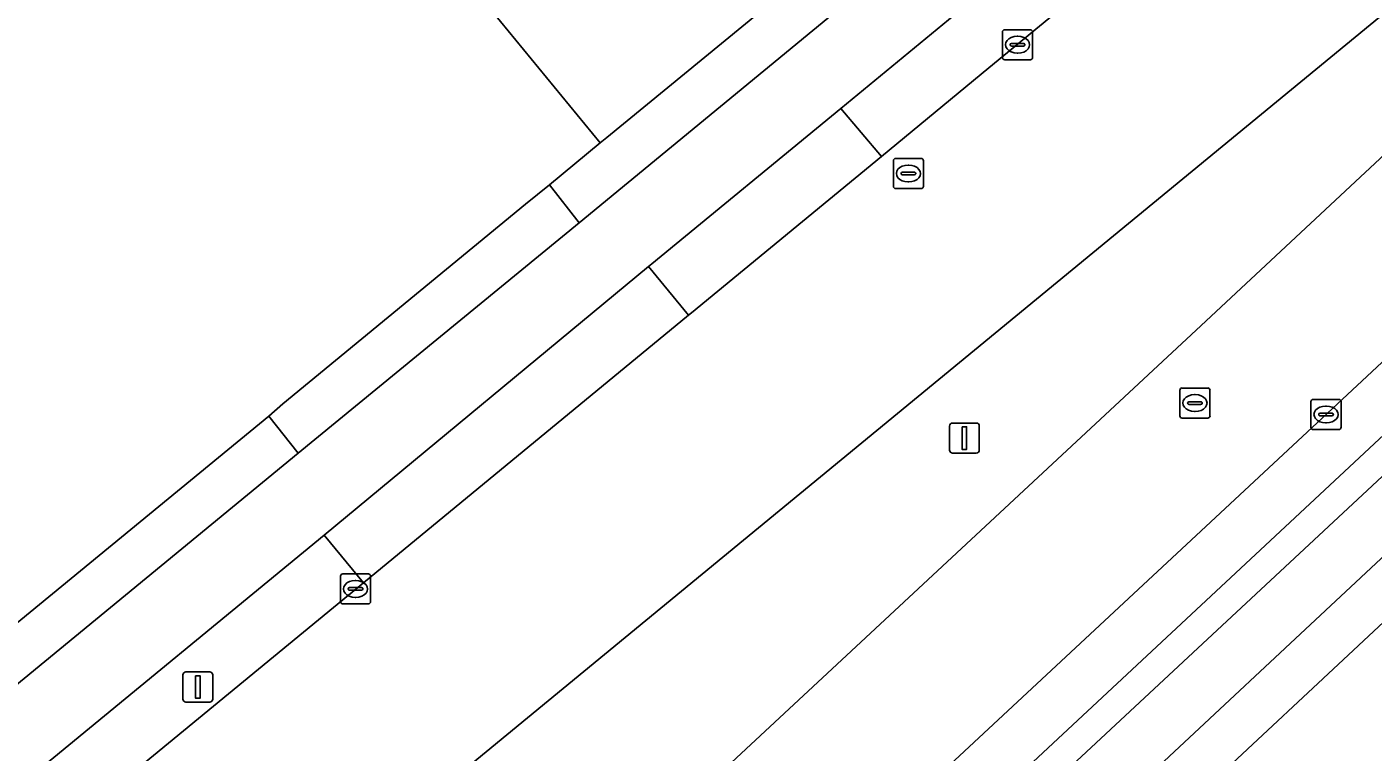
# Model space of a CAD drawing. Extents: x 156141 to 158132, y 385651 to 388333.
# Drawn here: x 157207.56 to 157252.28, y 386454.36 to 386478.47 of the extents above; entities that cross this region are included whole.
import ezdxf

# ---------------------------------------------------------------- set-up
doc = ezdxf.new("R2010")
doc.units = 0
for name, color, linetype in [('IMGEO_Berm_groen', 7, 'Continuous'), ('IMGEO_Berm_open', 7, 'Continuous'), ('IMGEO_Erf', 7, 'Continuous'), ('IMGEO_Fietspad_gesloten', 7, 'Continuous'), ('IMGEO_Kolk', 7, 'Continuous'), ('IMGEO_Lichtmast', 7, 'Continuous'), ('IMGEO_Parkeervlak_open', 7, 'Continuous'), ('IMGEO_Rijbaan_lokaal_gesloten', 7, 'Continuous'), ('IMGEO_Rijbaan_lokaal_open', 7, 'Continuous'), ('IMGEO_Rioolput', 7, 'Continuous'), ('IMGEO_Verkeersbordpaal', 7, 'Continuous'), ('IMGEO_Voetpad_open', 7, 'Continuous')]:
    doc.layers.add(name, color=color, linetype=linetype)

msp = doc.modelspace()

# ---------------------------------------------------------------- linework, layer by layer
at = {"layer": 'IMGEO_Berm_groen'}
for points in [[(157297.766, 386525.075), (157296.442, 386526.682), (157264.038, 386500), (157238.172, 386478.701), (157234.595, 386475.759), (157235.943, 386474.164), (157239.52, 386477.108), (157267.318, 386500)], [(157218.742, 386459.988), (157217.434, 386461.573), (157198.088, 386445.659), (157199.479, 386444.152)]]:
    msp.add_lwpolyline(points, close=True, dxfattribs=at)
for points in [[(157300.316, 386520.754), (157297.333, 386518.166), (157296.237, 386517.167), (157295.124, 386516.068), (157282.268, 386503.453), (157281.172, 386502.46), (157280.036, 386501.455), (157278.267, 386500), (157243.651, 386471.523), (157206.577, 386441.019), (157204.194, 386439.055), (157208.222, 386434.667), (157210.644, 386436.639), (157221.285, 386445.357)], [(157246.399, 386468.391), (157280.252, 386500), (157301.321, 386519.672)], [(157229.539, 386452.684), (157246.399, 386468.391)]]:
    msp.add_lwpolyline(points, dxfattribs=at)
at = {"layer": 'IMGEO_Berm_open'}
msp.add_lwpolyline([(157291.645, 386500), (157306.779, 386514.131), (157312.866, 386519.814), (157312.211, 386520.524), (157306.163, 386514.878), (157290.225, 386500), (157251.164, 386463.536), (157233.598, 386447.152), (157233.43, 386447.026), (157234.331, 386446.076), (157239.857, 386451.669), (157251.933, 386462.92)], close=True, dxfattribs=at)
at = {"layer": 'IMGEO_Erf'}
for points in [[(157227.04, 386499.657), (157223.804, 386503.613), (157223.415, 386503.292), (157220.027, 386500.497), (157216.845, 386504.354), (157216.725, 386504.499), (157208.034, 386497.245), (157213.099, 386491.073), (157226.605, 386474.613), (157226.82, 386474.791), (157233.891, 386480.604), (157236.032, 386482.364), (157257.451, 386500), (157293.78, 386529.914), (157370.157, 386592.804)], [(157321.28, 386522.788), (157320.885, 386522.419), (157315.585, 386517.47), (157309.052, 386511.37), (157296.875, 386500), (157254.307, 386460.253), (157244.415, 386451.012)], [(157143.102, 386405.97), (157215.589, 386465.536), (157216.06, 386465.946), (157224.126, 386472.581), (157224.923, 386473.224), (157226.605, 386474.613), (157213.099, 386491.073)]]:
    msp.add_lwpolyline(points, dxfattribs=at)
at = {"layer": 'IMGEO_Fietspad_gesloten'}
for points in [[(157264.038, 386500), (157296.442, 386526.682), (157381.274, 386596.535), (157379.639, 386598.545), (157294.792, 386528.687), (157259.949, 386500), (157236.74, 386480.891), (157225.904, 386471.963), (157216.572, 386464.306), (157144.792, 386405.245)], [(157319.149, 386525.681), (157318.786, 386525.342), (157312.866, 386519.814), (157306.779, 386514.131), (157291.645, 386500), (157251.933, 386462.92), (157239.857, 386451.669), (157234.331, 386446.076), (157226.974, 386437.945), (157221.6, 386431.989), (157216.385, 386426.46), (157218.105, 386424.875), (157235.961, 386444.744)], [(157242.992, 386451.871), (157253.209, 386461.424), (157294.518, 386500), (157308.027, 386512.615), (157314.484, 386518.644), (157319.804, 386523.613), (157320.476, 386524.24)], [(157145.071, 386402.056), (157149.786, 386405.826), (157155.467, 386410.521), (157193.703, 386442.312), (157194.517, 386442.962), (157197.093, 386445.093), (157197.92, 386445.771), (157198.088, 386445.659), (157217.434, 386461.573), (157228.213, 386470.509), (157228.313, 386470.591), (157234.595, 386475.759), (157238.172, 386478.701), (157264.038, 386500)]]:
    msp.add_lwpolyline(points, dxfattribs=at)
at = {"layer": 'IMGEO_Kolk'}
for p, q in [((157239.967, 386477.453), (157239.967, 386478.305)), ((157240.042, 386478.379), (157240.894, 386478.379)), ((157240.455, 386478.159), (157240.48, 386478.159)), ((157240.968, 386478.305), (157240.968, 386477.453)), ((157240.226, 386477.873), (157240.226, 386477.885)), ((157240.664, 386477.836), (157240.266, 386477.836)), ((157240.269, 386477.922), (157240.667, 386477.922)), ((157240.478, 386477.599), (157240.453, 386477.599)), ((157240.71, 386477.885), (157240.71, 386477.873)), ((157240.894, 386477.379), (157240.042, 386477.379)), ((157250.217, 386465.161), (157250.217, 386466.013)), ((157250.292, 386466.087), (157251.144, 386466.087)), ((157251.218, 386466.013), (157251.218, 386465.161)), ((157250.476, 386465.581), (157250.476, 386465.593)), ((157250.914, 386465.544), (157250.516, 386465.544)), ((157250.519, 386465.63), (157250.917, 386465.63)), ((157250.705, 386465.867), (157250.73, 386465.867)), ((157250.96, 386465.593), (157250.96, 386465.581)), ((157251.144, 386465.087), (157250.292, 386465.087)), ((157250.728, 386465.307), (157250.703, 386465.307)), ((157217.974, 386459.361), (157217.974, 386460.213)), ((157218.049, 386460.287), (157218.901, 386460.287)), ((157218.975, 386460.213), (157218.975, 386459.361)), ((157218.233, 386459.781), (157218.233, 386459.793)), ((157218.671, 386459.744), (157218.273, 386459.744)), ((157218.276, 386459.83), (157218.674, 386459.83)), ((157218.462, 386460.067), (157218.487, 386460.067)), ((157218.717, 386459.793), (157218.717, 386459.781)), ((157218.901, 386459.287), (157218.049, 386459.287)), ((157218.485, 386459.507), (157218.46, 386459.507))]:
    msp.add_line(p, q, dxfattribs=at)
for points in [[(157239.967, 386477.453), (157239.967, 386478.305)], [(157240.042, 386478.379), (157240.894, 386478.379)], [(157240.968, 386478.305), (157240.968, 386477.453)], [(157240.894, 386477.379), (157240.042, 386477.379)], [(157250.217, 386465.161), (157250.217, 386466.013)], [(157250.292, 386466.087), (157251.144, 386466.087)], [(157251.218, 386466.013), (157251.218, 386465.161)], [(157251.144, 386465.087), (157250.292, 386465.087)], [(157217.974, 386459.361), (157217.974, 386460.213)], [(157218.049, 386460.287), (157218.901, 386460.287)], [(157218.975, 386460.213), (157218.975, 386459.361)], [(157218.901, 386459.287), (157218.049, 386459.287)]]:
    msp.add_lwpolyline(points, dxfattribs=at)
for centre, radius, start, end in [((157240.044, 386478.303), 0.0765, 91.552, 178.448), ((157240.044, 386478.303), 0.0765, 91.552, 178.448), ((157240.892, 386478.303), 0.0765, 1.552, 88.448), ((157240.892, 386478.303), 0.0765, 1.552, 88.448), ((157240.266, 386477.882), 0.0403, 85.8775, 175.7526), ((157240.263, 386477.872), 0.0366, 178.938, 274.7102), ((157240.667, 386477.879), 0.043, 264.8664, 352.4533), ((157240.671, 386477.884), 0.0386, 1.7309, 96.639), ((157240.044, 386477.455), 0.0765, 181.552, 268.448), ((157240.044, 386477.455), 0.0765, 181.552, 268.448), ((157240.892, 386477.455), 0.0765, 271.552, 358.448), ((157240.892, 386477.455), 0.0765, 271.552, 358.448), ((157250.294, 386466.011), 0.0765, 91.552, 178.448), ((157250.294, 386466.011), 0.0765, 91.552, 178.448), ((157251.142, 386466.011), 0.0765, 1.552, 88.448), ((157251.142, 386466.011), 0.0765, 1.552, 88.448), ((157250.516, 386465.59), 0.0403, 85.8775, 175.7526), ((157250.513, 386465.58), 0.0366, 178.938, 274.7102), ((157250.917, 386465.587), 0.043, 264.8664, 352.4533), ((157250.921, 386465.592), 0.0386, 1.7309, 96.639), ((157250.294, 386465.163), 0.0765, 181.552, 268.448), ((157250.294, 386465.163), 0.0765, 181.552, 268.448), ((157251.142, 386465.163), 0.0765, 271.552, 358.448), ((157251.142, 386465.163), 0.0765, 271.552, 358.448), ((157218.051, 386460.211), 0.0765, 91.552, 178.448), ((157218.051, 386460.211), 0.0765, 91.552, 178.448), ((157218.899, 386460.211), 0.0765, 1.552, 88.448), ((157218.899, 386460.211), 0.0765, 1.552, 88.448), ((157218.273, 386459.79), 0.0403, 85.8775, 175.7526), ((157218.27, 386459.78), 0.0366, 178.938, 274.7102), ((157218.674, 386459.787), 0.043, 264.8664, 352.4533), ((157218.678, 386459.792), 0.0386, 1.7309, 96.639), ((157218.051, 386459.363), 0.0765, 181.552, 268.448), ((157218.051, 386459.363), 0.0765, 181.552, 268.448), ((157218.899, 386459.363), 0.0765, 271.552, 358.448), ((157218.899, 386459.363), 0.0765, 271.552, 358.448)]:
    msp.add_arc(centre, radius, start, end, dxfattribs=at)
for centre, major_axis, ratio, start_param, end_param in [((157240.454, 386477.879), (-0.387, 0.002), 0.722429, 4.712389, 7.853982), ((157240.479, 386477.879), (-0.39, 0.002), 0.717154, 1.570796, 4.712389), ((157250.704, 386465.587), (-0.387, 0.002), 0.722429, 4.712389, 7.853982), ((157250.729, 386465.587), (-0.39, 0.002), 0.717154, 1.570796, 4.712389), ((157218.461, 386459.787), (-0.387, 0.002), 0.722429, 4.712389, 7.853982), ((157218.486, 386459.787), (-0.39, 0.002), 0.717154, 1.570796, 4.712389)]:
    msp.add_ellipse(centre, major_axis=major_axis, ratio=ratio, start_param=start_param, end_param=end_param, dxfattribs=at)
at = {"layer": 'IMGEO_Lichtmast'}
for p, q in [((157238.208, 386464.403), (157238.208, 386465.203)), ((157238.208, 386465.203), (157238.208, 386464.403)), ((157238.308, 386465.303), (157239.098, 386465.303)), ((157239.098, 386465.303), (157238.308, 386465.303)), ((157239.198, 386465.203), (157239.198, 386464.403)), ((157239.198, 386464.403), (157239.198, 386465.203)), ((157239.098, 386464.303), (157238.308, 386464.303)), ((157238.308, 386464.303), (157239.098, 386464.303))]:
    msp.add_line(p, q, dxfattribs=at)
msp.add_lwpolyline([(157238.628, 386465.178), (157238.778, 386465.178), (157238.778, 386464.428), (157238.628, 386464.428), (157238.628, 386465.178)], dxfattribs=at)
for centre, start, end in [((157238.308, 386465.203), 90, 180), ((157238.308, 386465.203), 90, 180), ((157239.098, 386465.203), 0, 90), ((157239.098, 386465.203), 360, 90), ((157238.308, 386464.403), 180, 270), ((157238.308, 386464.403), 180, 270), ((157239.098, 386464.403), 270, 0), ((157239.098, 386464.403), 270, 0)]:
    msp.add_arc(centre, 0.1, start, end, dxfattribs=at)
at = {"layer": 'IMGEO_Parkeervlak_open'}
for points in [[(157377.251, 386577.456), (157325.992, 386535.328), (157321.807, 386531.733), (157317.225, 386527.675), (157305.013, 386516.275), (157287.58, 386500), (157249.93, 386464.852), (157230.038, 386446.321)], [(157231.488, 386446.852), (157232.878, 386446.849), (157233.43, 386447.026), (157233.598, 386447.152), (157251.164, 386463.536), (157290.225, 386500), (157306.163, 386514.878), (157312.211, 386520.524), (157318.148, 386526.066), (157318.496, 386526.391)]]:
    msp.add_lwpolyline(points, dxfattribs=at)
at = {"layer": 'IMGEO_Rijbaan_lokaal_gesloten'}
for points in [[(157301.321, 386519.672), (157280.252, 386500), (157246.399, 386468.391), (157229.539, 386452.684)], [(157267.318, 386500), (157239.52, 386477.108), (157235.943, 386474.164), (157229.635, 386468.971), (157229.533, 386468.887), (157218.742, 386459.988), (157199.479, 386444.152), (157198.65, 386443.469), (157203.359, 386438.368), (157204.194, 386439.055), (157206.577, 386441.019), (157243.651, 386471.523), (157278.267, 386500)], [(157213.731, 386432.639), (157220.996, 386438.469), (157222.1, 386439.446), (157227.12, 386443.591), (157230.038, 386446.321), (157249.93, 386464.852), (157287.58, 386500)]]:
    msp.add_lwpolyline(points, dxfattribs=at)
at = {"layer": 'IMGEO_Rijbaan_lokaal_open'}
msp.add_lwpolyline([(157218.742, 386459.988), (157229.533, 386468.887), (157228.213, 386470.509), (157217.434, 386461.573)], close=True, dxfattribs=at)
at = {"layer": 'IMGEO_Rioolput'}
for p, q in [((157236.342, 386473.171), (157236.342, 386474.023)), ((157236.417, 386474.097), (157237.269, 386474.097)), ((157237.343, 386474.023), (157237.343, 386473.171)), ((157236.601, 386473.591), (157236.601, 386473.603)), ((157237.039, 386473.554), (157236.641, 386473.554)), ((157236.644, 386473.64), (157237.042, 386473.64)), ((157236.83, 386473.877), (157236.855, 386473.877)), ((157237.085, 386473.603), (157237.085, 386473.591)), ((157237.269, 386473.097), (157236.417, 386473.097)), ((157236.853, 386473.317), (157236.828, 386473.317)), ((157245.861, 386465.541), (157245.861, 386466.393)), ((157245.936, 386466.467), (157246.788, 386466.467)), ((157246.862, 386466.393), (157246.862, 386465.541)), ((157246.12, 386465.961), (157246.12, 386465.973)), ((157246.558, 386465.924), (157246.16, 386465.924)), ((157246.163, 386466.01), (157246.561, 386466.01)), ((157246.349, 386466.247), (157246.374, 386466.247)), ((157246.604, 386465.973), (157246.604, 386465.961)), ((157246.372, 386465.687), (157246.347, 386465.687)), ((157246.788, 386465.467), (157245.936, 386465.467))]:
    msp.add_line(p, q, dxfattribs=at)
for points in [[(157236.342, 386473.171), (157236.342, 386474.023)], [(157236.417, 386474.097), (157237.269, 386474.097)], [(157237.343, 386474.023), (157237.343, 386473.171)], [(157237.269, 386473.097), (157236.417, 386473.097)], [(157245.861, 386465.541), (157245.861, 386466.393)], [(157245.936, 386466.467), (157246.788, 386466.467)], [(157246.862, 386466.393), (157246.862, 386465.541)], [(157246.788, 386465.467), (157245.936, 386465.467)]]:
    msp.add_lwpolyline(points, dxfattribs=at)
for centre, radius, start, end in [((157236.419, 386474.021), 0.0765, 91.552, 178.448), ((157236.419, 386474.021), 0.0765, 91.552, 178.448), ((157237.267, 386474.021), 0.0765, 1.552, 88.448), ((157237.267, 386474.021), 0.0765, 1.552, 88.448), ((157236.641, 386473.6), 0.0403, 85.8775, 175.7526), ((157236.638, 386473.59), 0.0366, 178.938, 274.7102), ((157237.042, 386473.597), 0.043, 264.8664, 352.4533), ((157237.046, 386473.602), 0.0386, 1.7309, 96.639), ((157236.419, 386473.173), 0.0765, 181.552, 268.448), ((157236.419, 386473.173), 0.0765, 181.552, 268.448), ((157237.267, 386473.173), 0.0765, 271.552, 358.448), ((157237.267, 386473.173), 0.0765, 271.552, 358.448), ((157245.938, 386466.391), 0.0765, 91.552, 178.448), ((157245.938, 386466.391), 0.0765, 91.552, 178.448), ((157246.786, 386466.391), 0.0765, 1.552, 88.448), ((157246.786, 386466.391), 0.0765, 1.552, 88.448), ((157246.16, 386465.97), 0.0403, 85.8775, 175.7526), ((157246.157, 386465.96), 0.0366, 178.938, 274.7102), ((157246.561, 386465.967), 0.043, 264.8664, 352.4533), ((157246.565, 386465.972), 0.0386, 1.7309, 96.639), ((157245.938, 386465.543), 0.0765, 181.552, 268.448), ((157245.938, 386465.543), 0.0765, 181.552, 268.448), ((157246.786, 386465.543), 0.0765, 271.552, 358.448), ((157246.786, 386465.543), 0.0765, 271.552, 358.448)]:
    msp.add_arc(centre, radius, start, end, dxfattribs=at)
for centre, major_axis, ratio, start_param, end_param in [((157236.829, 386473.597), (-0.387, 0.002), 0.722429, 4.712389, 7.853982), ((157236.854, 386473.597), (-0.39, 0.002), 0.717154, 1.570796, 4.712389), ((157246.348, 386465.967), (-0.387, 0.002), 0.722429, 4.712389, 7.853982), ((157246.373, 386465.967), (-0.39, 0.002), 0.717154, 1.570796, 4.712389)]:
    msp.add_ellipse(centre, major_axis=major_axis, ratio=ratio, start_param=start_param, end_param=end_param, dxfattribs=at)
at = {"layer": 'IMGEO_Verkeersbordpaal'}
for p, q in [((157212.839, 386457.027), (157213.629, 386457.027)), ((157213.629, 386457.027), (157212.839, 386457.027)), ((157212.739, 386456.127), (157212.739, 386456.927)), ((157212.739, 386456.927), (157212.739, 386456.127)), ((157213.729, 386456.927), (157213.729, 386456.127)), ((157213.729, 386456.127), (157213.729, 386456.927)), ((157213.629, 386456.027), (157212.839, 386456.027)), ((157212.839, 386456.027), (157213.629, 386456.027))]:
    msp.add_line(p, q, dxfattribs=at)
msp.add_lwpolyline([(157213.159, 386456.902), (157213.309, 386456.902), (157213.309, 386456.152), (157213.159, 386456.152), (157213.159, 386456.902)], dxfattribs=at)
for centre, start, end in [((157212.839, 386456.927), 90, 180), ((157212.839, 386456.927), 90, 180), ((157213.629, 386456.927), 0, 90), ((157213.629, 386456.927), 360, 90), ((157212.839, 386456.127), 180, 270), ((157212.839, 386456.127), 180, 270), ((157213.629, 386456.127), 270, 0), ((157213.629, 386456.127), 270, 0)]:
    msp.add_arc(centre, 0.1, start, end, dxfattribs=at)
at = {"layer": 'IMGEO_Voetpad_open'}
for points in [[(157379.639, 386598.545), (157378.624, 386599.775), (157370.157, 386592.804), (157293.78, 386529.914), (157257.451, 386500), (157236.032, 386482.364), (157233.891, 386480.604), (157226.82, 386474.791), (157226.605, 386474.613), (157224.923, 386473.224), (157225.904, 386471.963), (157236.74, 386480.891), (157259.949, 386500), (157294.792, 386528.687)], [(157235.943, 386474.164), (157234.595, 386475.759), (157228.313, 386470.591), (157228.213, 386470.509), (157229.533, 386468.887), (157229.635, 386468.971)], [(157216.572, 386464.306), (157225.904, 386471.963), (157224.923, 386473.224), (157224.126, 386472.581), (157216.06, 386465.946), (157215.589, 386465.536)]]:
    msp.add_lwpolyline(points, close=True, dxfattribs=at)
for points in [[(157244.415, 386451.012), (157254.307, 386460.253), (157296.875, 386500), (157309.052, 386511.37), (157315.585, 386517.47), (157314.484, 386518.644), (157308.027, 386512.615), (157294.518, 386500), (157253.209, 386461.424), (157242.992, 386451.871)], [(157144.792, 386405.245), (157216.572, 386464.306), (157215.589, 386465.536), (157143.102, 386405.97)]]:
    msp.add_lwpolyline(points, dxfattribs=at)

doc.saveas('drawing.dxf')
